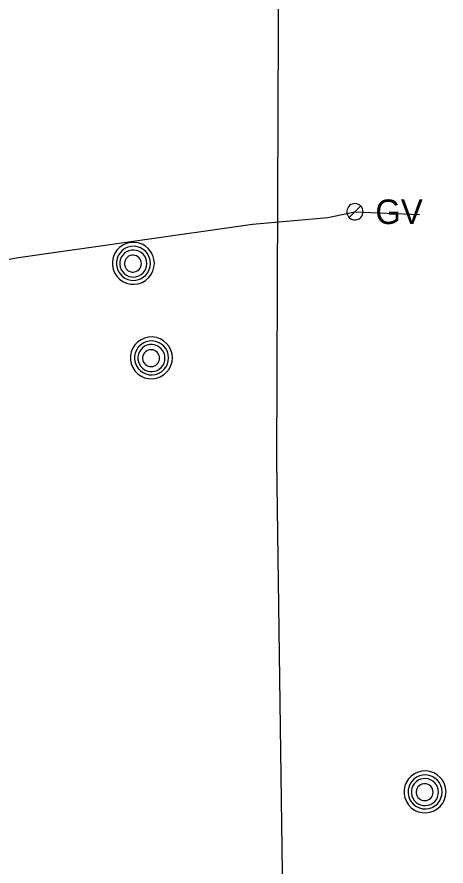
# Model space of a CAD drawing. Extents: x 596028 to 606371, y 330010 to 403088.
# Drawn here: x 602113.5 to 602181, y 368545.3 to 368678.8 of the extents above; entities that cross this region are included whole.
import ezdxf

# ---------------------------------------------------------------- set-up
doc = ezdxf.new("R2010")
doc.units = 0
for name, color, linetype in [('E_UTL_G', 7, 'Continuous'), ('E_UTL_G_UG', 7, 'Continuous'), ('E_UTL_MH', 7, 'Continuous'), ('E_UTL_W_UG', 7, 'Continuous')]:
    doc.layers.add(name, color=color, linetype=linetype)

msp = doc.modelspace()

# ---------------------------------------------------------------- linework, layer by layer
at = {"layer": 'E_UTL_G'}
for points in [[(602167.94, 368648.17), (602167.92, 368648.42), (602167.85, 368648.65), (602167.74, 368648.87), (602167.59, 368649.06), (602167.41, 368649.22), (602167.19, 368649.34), (602166.96, 368649.42), (602166.72, 368649.46), (602166.48, 368649.44), (602166.24, 368649.39), (602166.02, 368649.29), (602165.82, 368649.14), (602165.65, 368648.97), (602165.52, 368648.76), (602165.43, 368648.54), (602165.38, 368648.3), (602165.38, 368648.05), (602165.43, 368647.81), (602165.52, 368647.59), (602165.65, 368647.38), (602165.82, 368647.2), (602166.02, 368647.06), (602166.24, 368646.96), (602166.48, 368646.9), (602166.72, 368646.89), (602166.96, 368646.93), (602167.19, 368647.01), (602167.41, 368647.13), (602167.59, 368647.29), (602167.74, 368647.48), (602167.85, 368647.7), (602167.92, 368647.93), (602167.94, 368648.17)], [(602165.75, 368647.27), (602167.57, 368649.08)]]:
    msp.add_lwpolyline(points, dxfattribs=at)
at = {"layer": 'E_UTL_G_UG'}
msp.add_lwpolyline([(602041.8, 368635.67), (602053.93, 368636.01), (602074.33, 368636.93), (602101.06, 368638.73), (602113.77, 368640.96), (602150.58, 368646.23), (602162.42, 368647.27), (602166.66, 368648.17), (602176.81, 368647.72)], dxfattribs=at)
at = {"layer": 'E_UTL_MH'}
for points in [[(602135.13, 368640.07), (602135.07, 368640.69), (602134.89, 368641.29), (602134.6, 368641.85), (602134.21, 368642.35), (602133.74, 368642.76), (602133.2, 368643.07), (602132.6, 368643.27), (602131.98, 368643.36), (602131.36, 368643.33), (602130.75, 368643.19), (602130.18, 368642.93), (602129.67, 368642.56), (602129.23, 368642.11), (602128.89, 368641.58), (602128.66, 368641), (602128.54, 368640.38), (602128.54, 368639.75), (602128.66, 368639.14), (602128.89, 368638.56), (602129.23, 368638.03), (602129.67, 368637.57), (602130.18, 368637.21), (602130.75, 368636.95), (602131.36, 368636.8), (602131.98, 368636.77), (602132.6, 368636.86), (602133.2, 368637.07), (602133.74, 368637.38), (602134.21, 368637.79), (602134.6, 368638.28), (602134.89, 368638.84), (602135.07, 368639.44), (602135.13, 368640.07)], [(602134.51, 368640.06), (602134.46, 368640.57), (602134.32, 368641.06), (602134.09, 368641.51), (602133.77, 368641.91), (602133.39, 368642.24), (602132.95, 368642.5), (602132.47, 368642.66), (602131.96, 368642.74), (602131.45, 368642.71), (602130.96, 368642.59), (602130.5, 368642.38), (602130.08, 368642.09), (602129.73, 368641.72), (602129.46, 368641.29), (602129.27, 368640.82), (602129.17, 368640.32), (602129.17, 368639.81), (602129.27, 368639.31), (602129.46, 368638.84), (602129.73, 368638.41), (602130.08, 368638.04), (602130.5, 368637.75), (602130.96, 368637.53), (602131.45, 368637.41), (602131.96, 368637.39), (602132.47, 368637.46), (602132.95, 368637.63), (602133.39, 368637.88), (602133.77, 368638.22), (602134.09, 368638.62), (602134.32, 368639.07), (602134.46, 368639.56), (602134.51, 368640.06)], [(602133.95, 368640.03), (602133.91, 368640.44), (602133.8, 368640.83), (602133.61, 368641.19), (602133.36, 368641.5), (602133.05, 368641.77), (602132.7, 368641.97), (602132.32, 368642.1), (602131.92, 368642.16), (602131.52, 368642.14), (602131.12, 368642.05), (602130.75, 368641.88), (602130.42, 368641.64), (602130.15, 368641.35), (602129.93, 368641.01), (602129.78, 368640.63), (602129.7, 368640.24), (602129.7, 368639.83), (602129.78, 368639.44), (602129.93, 368639.06), (602130.15, 368638.72), (602130.42, 368638.43), (602130.75, 368638.19), (602131.12, 368638.02), (602131.52, 368637.93), (602131.92, 368637.91), (602132.32, 368637.97), (602132.7, 368638.1), (602133.05, 368638.3), (602133.36, 368638.57), (602133.61, 368638.88), (602133.8, 368639.24), (602133.91, 368639.63), (602133.95, 368640.03)], [(602133.09, 368640.02), (602133.07, 368640.27), (602133, 368640.51), (602132.88, 368640.74), (602132.72, 368640.94), (602132.53, 368641.1), (602132.31, 368641.23), (602132.07, 368641.31), (602131.82, 368641.35), (602131.57, 368641.34), (602131.32, 368641.28), (602131.09, 368641.17), (602130.89, 368641.03), (602130.71, 368640.84), (602130.58, 368640.63), (602130.48, 368640.39), (602130.43, 368640.15), (602130.43, 368639.89), (602130.48, 368639.64), (602130.58, 368639.41), (602130.71, 368639.2), (602130.89, 368639.01), (602131.09, 368638.87), (602131.32, 368638.76), (602131.57, 368638.7), (602131.82, 368638.69), (602132.07, 368638.73), (602132.31, 368638.81), (602132.53, 368638.93), (602132.72, 368639.1), (602132.88, 368639.3), (602133, 368639.52), (602133.07, 368639.77), (602133.09, 368640.02)], [(602137.98, 368625.21), (602137.92, 368625.83), (602137.74, 368626.43), (602137.45, 368626.99), (602137.06, 368627.48), (602136.59, 368627.89), (602136.05, 368628.21), (602135.45, 368628.41), (602134.83, 368628.5), (602134.21, 368628.47), (602133.6, 368628.32), (602133.03, 368628.06), (602132.52, 368627.7), (602132.08, 368627.25), (602131.74, 368626.72), (602131.51, 368626.14), (602131.39, 368625.52), (602131.39, 368624.89), (602131.51, 368624.28), (602131.74, 368623.69), (602132.08, 368623.17), (602132.52, 368622.71), (602133.03, 368622.35), (602133.6, 368622.09), (602134.21, 368621.94), (602134.83, 368621.91), (602135.45, 368622), (602136.05, 368622.2), (602136.59, 368622.52), (602137.06, 368622.93), (602137.45, 368623.42), (602137.74, 368623.98), (602137.92, 368624.58), (602137.98, 368625.21)], [(602137.36, 368625.2), (602137.31, 368625.71), (602137.17, 368626.2), (602136.94, 368626.65), (602136.62, 368627.05), (602136.24, 368627.38), (602135.8, 368627.64), (602135.32, 368627.8), (602134.81, 368627.88), (602134.3, 368627.85), (602133.81, 368627.73), (602133.35, 368627.52), (602132.93, 368627.22), (602132.58, 368626.86), (602132.31, 368626.43), (602132.12, 368625.96), (602132.02, 368625.46), (602132.02, 368624.95), (602132.12, 368624.45), (602132.31, 368623.97), (602132.58, 368623.55), (602132.93, 368623.18), (602133.35, 368622.88), (602133.81, 368622.67), (602134.3, 368622.55), (602134.81, 368622.53), (602135.32, 368622.6), (602135.8, 368622.77), (602136.24, 368623.02), (602136.62, 368623.35), (602136.94, 368623.75), (602137.17, 368624.21), (602137.31, 368624.69), (602137.36, 368625.2)], [(602136.8, 368625.17), (602136.76, 368625.58), (602136.65, 368625.96), (602136.46, 368626.32), (602136.21, 368626.64), (602135.9, 368626.91), (602135.55, 368627.11), (602135.17, 368627.24), (602134.77, 368627.3), (602134.37, 368627.28), (602133.97, 368627.18), (602133.6, 368627.02), (602133.27, 368626.78), (602133, 368626.49), (602132.78, 368626.15), (602132.63, 368625.77), (602132.55, 368625.38), (602132.55, 368624.97), (602132.63, 368624.57), (602132.78, 368624.2), (602133, 368623.86), (602133.27, 368623.56), (602133.6, 368623.33), (602133.97, 368623.16), (602134.37, 368623.07), (602134.77, 368623.05), (602135.17, 368623.1), (602135.55, 368623.24), (602135.9, 368623.44), (602136.21, 368623.7), (602136.46, 368624.02), (602136.65, 368624.38), (602136.76, 368624.77), (602136.8, 368625.17)], [(602135.94, 368625.16), (602135.92, 368625.41), (602135.85, 368625.65), (602135.73, 368625.88), (602135.57, 368626.08), (602135.38, 368626.24), (602135.16, 368626.37), (602134.92, 368626.45), (602134.67, 368626.49), (602134.42, 368626.48), (602134.17, 368626.42), (602133.94, 368626.31), (602133.74, 368626.16), (602133.56, 368625.98), (602133.43, 368625.77), (602133.33, 368625.53), (602133.28, 368625.28), (602133.28, 368625.03), (602133.33, 368624.78), (602133.43, 368624.55), (602133.56, 368624.33), (602133.74, 368624.15), (602133.94, 368624), (602134.17, 368623.9), (602134.42, 368623.84), (602134.67, 368623.83), (602134.92, 368623.86), (602135.16, 368623.95), (602135.38, 368624.07), (602135.57, 368624.24), (602135.73, 368624.44), (602135.85, 368624.66), (602135.92, 368624.91), (602135.94, 368625.16)], [(602180.97, 368556.98), (602180.91, 368557.6), (602180.74, 368558.2), (602180.45, 368558.76), (602180.06, 368559.25), (602179.59, 368559.66), (602179.04, 368559.98), (602178.45, 368560.18), (602177.83, 368560.27), (602177.2, 368560.24), (602176.59, 368560.09), (602176.02, 368559.83), (602175.51, 368559.47), (602175.08, 368559.01), (602174.74, 368558.49), (602174.51, 368557.9), (602174.39, 368557.29), (602174.39, 368556.66), (602174.51, 368556.05), (602174.74, 368555.46), (602175.08, 368554.94), (602175.51, 368554.48), (602176.02, 368554.12), (602176.59, 368553.86), (602177.2, 368553.71), (602177.83, 368553.68), (602178.45, 368553.77), (602179.04, 368553.97), (602179.59, 368554.29), (602180.06, 368554.7), (602180.45, 368555.19), (602180.74, 368555.75), (602180.91, 368556.35), (602180.97, 368556.98)], [(602180.36, 368556.97), (602180.31, 368557.48), (602180.16, 368557.97), (602179.93, 368558.42), (602179.62, 368558.82), (602179.23, 368559.15), (602178.79, 368559.41), (602178.31, 368559.57), (602177.81, 368559.64), (602177.3, 368559.62), (602176.8, 368559.5), (602176.34, 368559.29), (602175.93, 368558.99), (602175.58, 368558.63), (602175.3, 368558.2), (602175.11, 368557.72), (602175.01, 368557.23), (602175.01, 368556.72), (602175.11, 368556.22), (602175.3, 368555.74), (602175.58, 368555.32), (602175.93, 368554.95), (602176.34, 368554.65), (602176.8, 368554.44), (602177.3, 368554.32), (602177.81, 368554.3), (602178.31, 368554.37), (602178.79, 368554.54), (602179.23, 368554.79), (602179.62, 368555.12), (602179.93, 368555.52), (602180.16, 368555.98), (602180.31, 368556.46), (602180.36, 368556.97)], [(602179.79, 368556.94), (602179.75, 368557.34), (602179.64, 368557.73), (602179.45, 368558.09), (602179.2, 368558.41), (602178.9, 368558.68), (602178.55, 368558.88), (602178.17, 368559.01), (602177.77, 368559.07), (602177.36, 368559.05), (602176.97, 368558.95), (602176.6, 368558.79), (602176.27, 368558.55), (602175.99, 368558.26), (602175.77, 368557.92), (602175.62, 368557.54), (602175.54, 368557.14), (602175.54, 368556.74), (602175.62, 368556.34), (602175.77, 368555.97), (602175.99, 368555.63), (602176.27, 368555.33), (602176.6, 368555.1), (602176.97, 368554.93), (602177.36, 368554.83), (602177.77, 368554.82), (602178.17, 368554.87), (602178.55, 368555.01), (602178.9, 368555.21), (602179.2, 368555.47), (602179.45, 368555.79), (602179.64, 368556.15), (602179.75, 368556.54), (602179.79, 368556.94)], [(602178.94, 368556.93), (602178.91, 368557.18), (602178.84, 368557.42), (602178.73, 368557.65), (602178.57, 368557.85), (602178.38, 368558.01), (602178.16, 368558.14), (602177.92, 368558.22), (602177.67, 368558.26), (602177.42, 368558.25), (602177.17, 368558.19), (602176.94, 368558.08), (602176.73, 368557.93), (602176.56, 368557.75), (602176.42, 368557.54), (602176.33, 368557.3), (602176.28, 368557.05), (602176.28, 368556.8), (602176.33, 368556.55), (602176.42, 368556.32), (602176.56, 368556.1), (602176.73, 368555.92), (602176.94, 368555.77), (602177.17, 368555.67), (602177.42, 368555.61), (602177.67, 368555.6), (602177.92, 368555.63), (602178.16, 368555.72), (602178.38, 368555.84), (602178.57, 368556.01), (602178.73, 368556.21), (602178.84, 368556.43), (602178.91, 368556.67), (602178.94, 368556.93)]]:
    msp.add_lwpolyline(points, dxfattribs=at)
at = {"layer": 'E_UTL_W_UG'}
msp.add_lwpolyline([(602152.27, 367596.21), (602153.25, 367736.28), (602154.14, 367843.75), (602155.2, 367981.06), (602156.64, 368132.29), (602156.41, 368137.78), (602158.61, 368205.69), (602157.53, 368347.32), (602155.12, 368429.53), (602155.41, 368532.9), (602154.38, 368609.08), (602154.74, 368704.54), (602156.55, 368761.07), (602147.24, 368774.1), (602120.84, 368800.75), (602119.9, 368876.94), (602120.47, 368957.7), (602119.8, 369029.35)], dxfattribs=at)

# ---------------------------------------------------------------- texts
at = {"layer": 'E_UTL_G'}
msp.add_text('GV', height=3.85, dxfattribs=at).set_placement((602169.87, 368646.25))

doc.saveas('drawing.dxf')
